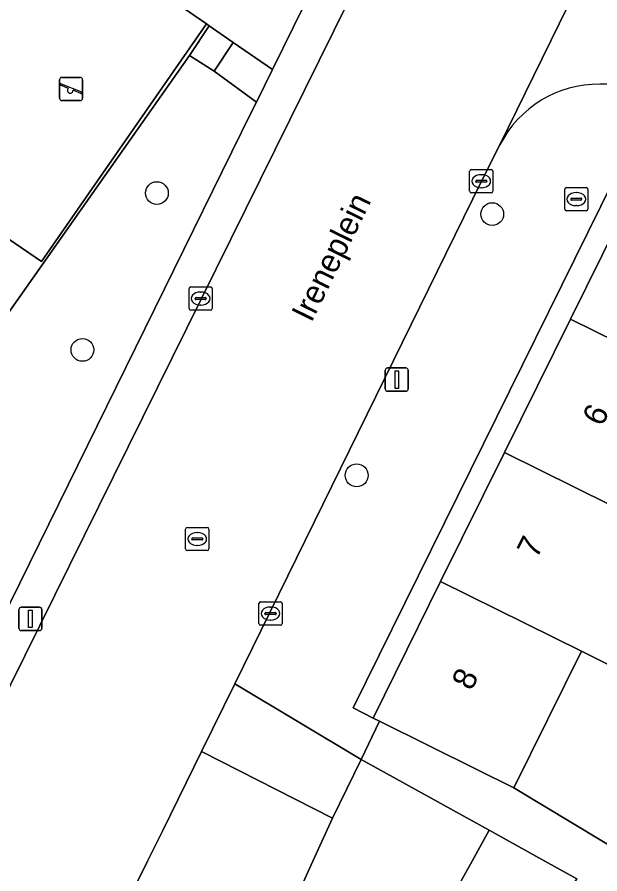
# Model space of a CAD drawing. Extents: x 160102 to 160934, y 382045 to 382923.
# Drawn here: x 160306.31 to 160331.35, y 382249.45 to 382286.24 of the extents above; entities that cross this region are included whole.
import ezdxf

# ---------------------------------------------------------------- set-up
doc = ezdxf.new("R2010")
doc.units = 0
for name, color, linetype in [('IMGEO_Boom', 7, 'Continuous'), ('IMGEO_Brandkraan', 7, 'Continuous'), ('IMGEO_Erf', 7, 'Continuous'), ('IMGEO_Groenvoorziening', 7, 'Continuous'), ('IMGEO_Hek', 7, 'Continuous'), ('IMGEO_Kolk', 7, 'Continuous'), ('IMGEO_Lichtmast', 7, 'Continuous'), ('IMGEO_Openbare_ruimte_label', 7, 'Continuous'), ('IMGEO_Pand', 7, 'Continuous'), ('IMGEO_Pand_nummerreeks', 7, 'Continuous'), ('IMGEO_Rijbaan_lokaal_open', 7, 'Continuous'), ('IMGEO_Rioolput', 7, 'Continuous'), ('IMGEO_Speelvoorziening', 7, 'Continuous'), ('IMGEO_Terreindeel_open', 7, 'Continuous'), ('IMGEO_Terreindeel_zand', 7, 'Continuous'), ('IMGEO_Voetpad_open', 7, 'Continuous')]:
    doc.layers.add(name, color=color, linetype=linetype)

msp = doc.modelspace()

# ---------------------------------------------------------------- linework, layer by layer
at = {"layer": 'IMGEO_Boom'}
for centre in [(160312.316, 382278.685), (160326.723, 382277.781), (160309.117, 382271.95), (160320.897, 382266.562)]:
    msp.add_circle(centre, 0.489, dxfattribs=at)
at = {"layer": 'IMGEO_Brandkraan'}
for p, q in [((160329.833, 382277.998), (160329.833, 382278.85)), ((160329.908, 382278.924), (160330.76, 382278.924)), ((160330.834, 382278.85), (160330.834, 382277.998)), ((160330.092, 382278.418), (160330.092, 382278.43)), ((160330.135, 382278.467), (160330.533, 382278.467)), ((160330.321, 382278.704), (160330.346, 382278.704)), ((160330.576, 382278.43), (160330.576, 382278.418)), ((160330.53, 382278.381), (160330.132, 382278.381)), ((160330.344, 382278.144), (160330.319, 382278.144)), ((160330.76, 382277.924), (160329.908, 382277.924))]:
    msp.add_line(p, q, dxfattribs=at)
for points in [[(160329.833, 382277.998), (160329.833, 382278.85)], [(160329.908, 382278.924), (160330.76, 382278.924)], [(160330.834, 382278.85), (160330.834, 382277.998)], [(160330.76, 382277.924), (160329.908, 382277.924)]]:
    msp.add_lwpolyline(points, dxfattribs=at)
for centre, radius, start, end in [((160329.91, 382278.848), 0.0765, 91.552, 178.448), ((160329.91, 382278.848), 0.0765, 91.552, 178.448), ((160330.758, 382278.848), 0.0765, 1.552, 88.448), ((160330.758, 382278.848), 0.0765, 1.552, 88.448), ((160330.132, 382278.427), 0.0403, 85.8775, 175.7526), ((160330.129, 382278.417), 0.0366, 178.938, 274.7102), ((160330.533, 382278.424), 0.043, 264.8664, 352.4533), ((160330.537, 382278.429), 0.0386, 1.7309, 96.639), ((160329.91, 382278), 0.0765, 181.552, 268.448), ((160329.91, 382278), 0.0765, 181.552, 268.448), ((160330.758, 382278), 0.0765, 271.552, 358.448), ((160330.758, 382278), 0.0765, 271.552, 358.448)]:
    msp.add_arc(centre, radius, start, end, dxfattribs=at)
for centre, major_axis, ratio, start_param, end_param in [((160330.32, 382278.424), (-0.387, 0.002), 0.722429, 4.712389, 7.853982), ((160330.345, 382278.424), (-0.39, 0.002), 0.717154, 1.570796, 4.712389)]:
    msp.add_ellipse(centre, major_axis=major_axis, ratio=ratio, start_param=start_param, end_param=end_param, dxfattribs=at)
at = {"layer": 'IMGEO_Erf'}
for points in [[(160331.943, 382279.258), (160320.744, 382256.583), (160321.607, 382256.138), (160324.506, 382261.998), (160327.247, 382267.537), (160330.086, 382273.276), (160332.834, 382278.83)], [(160344.573, 382264.055), (160346.825, 382262.699), (160347.932, 382264.399), (160345.187, 382266.044), (160346.433, 382268.124), (160345.681, 382268.574), (160347.132, 382270.997), (160341.955, 382274.034), (160339.307, 382268.679), (160336.13, 382270.285), (160333.29, 382264.546), (160336.114, 382263.173), (160333.364, 382257.616), (160330.55, 382259.008), (160327.651, 382253.148), (160335.212, 382248.593), (160337.408, 382252.152), (160339.743, 382250.711), (160342.7, 382255.846), (160340.447, 382257.203), (160342.21, 382260.131)]]:
    msp.add_lwpolyline(points, close=True, dxfattribs=at)
at = {"layer": 'IMGEO_Groenvoorziening'}
for points in [[(160319.293, 382304.975), (160314.551, 382308.426), (160312.378, 382305.439), (160310.024, 382302.204), (160317.079, 382297.026), (160311.009, 382288.334), (160313.953, 382286.29), (160314.443, 382285.95), (160314.569, 382285.862), (160315.595, 382285.149), (160317.281, 382283.992), (160325.406, 382300.504)], [(160297.248, 382282.645), (160304.236, 382292.65), (160301.765, 382294.341), (160308.267, 382303.482), (160304.682, 382306.09), (160301.959, 382302.247), (160300.173, 382299.793), (160295.749, 382293.643), (160288.929, 382284.04), (160286.328, 382280.377), (160302.677, 382268.897), (160305.902, 382273.485), (160313.714, 382284.598), (160314.569, 382285.862), (160314.443, 382285.95), (160307.36, 382275.744)], [(160316.372, 382282.146), (160316.593, 382282.595), (160314.77, 382283.916), (160313.714, 382284.598), (160305.902, 382273.485), (160302.677, 382268.897), (160302.807, 382268.801), (160304.677, 382267.418), (160299.528, 382260.025), (160298.448, 382258.582), (160303.135, 382255.246), (160303.944, 382256.89)]]:
    msp.add_lwpolyline(points, close=True, dxfattribs=at)
at = {"layer": 'IMGEO_Hek'}
for points in [[(160314.569, 382285.862), (160313.953, 382286.29)], [(160315.595, 382285.149), (160314.569, 382285.862)], [(160313.714, 382284.598), (160305.902, 382273.485)], [(160314.77, 382283.916), (160313.714, 382284.598)]]:
    msp.add_lwpolyline(points, dxfattribs=at)
at = {"layer": 'IMGEO_Kolk'}
for p, q in [((160325.752, 382278.768), (160325.752, 382279.62)), ((160325.827, 382279.694), (160326.679, 382279.694)), ((160326.753, 382279.62), (160326.753, 382278.768)), ((160326.011, 382279.188), (160326.011, 382279.2)), ((160326.449, 382279.151), (160326.051, 382279.151)), ((160326.054, 382279.237), (160326.452, 382279.237)), ((160326.24, 382279.474), (160326.265, 382279.474)), ((160326.495, 382279.2), (160326.495, 382279.188)), ((160326.263, 382278.914), (160326.238, 382278.914)), ((160326.679, 382278.694), (160325.827, 382278.694)), ((160313.696, 382273.728), (160313.696, 382274.58)), ((160313.771, 382274.654), (160314.623, 382274.654)), ((160314.184, 382274.434), (160314.209, 382274.434)), ((160314.697, 382274.58), (160314.697, 382273.728)), ((160313.955, 382274.148), (160313.955, 382274.16)), ((160314.393, 382274.111), (160313.995, 382274.111)), ((160313.998, 382274.197), (160314.396, 382274.197)), ((160314.439, 382274.16), (160314.439, 382274.148)), ((160314.623, 382273.654), (160313.771, 382273.654)), ((160314.207, 382273.874), (160314.182, 382273.874)), ((160316.773, 382261.127), (160317.625, 382261.127)), ((160316.698, 382260.201), (160316.698, 382261.053)), ((160317.186, 382260.907), (160317.211, 382260.907)), ((160317.699, 382261.053), (160317.699, 382260.201)), ((160316.957, 382260.621), (160316.957, 382260.633)), ((160317.395, 382260.584), (160316.997, 382260.584)), ((160317, 382260.67), (160317.398, 382260.67)), ((160317.441, 382260.633), (160317.441, 382260.621)), ((160317.625, 382260.127), (160316.773, 382260.127)), ((160317.209, 382260.347), (160317.184, 382260.347))]:
    msp.add_line(p, q, dxfattribs=at)
for points in [[(160325.752, 382278.768), (160325.752, 382279.62)], [(160325.827, 382279.694), (160326.679, 382279.694)], [(160326.753, 382279.62), (160326.753, 382278.768)], [(160326.679, 382278.694), (160325.827, 382278.694)], [(160313.696, 382273.728), (160313.696, 382274.58)], [(160313.771, 382274.654), (160314.623, 382274.654)], [(160314.697, 382274.58), (160314.697, 382273.728)], [(160314.623, 382273.654), (160313.771, 382273.654)], [(160316.773, 382261.127), (160317.625, 382261.127)], [(160316.698, 382260.201), (160316.698, 382261.053)], [(160317.699, 382261.053), (160317.699, 382260.201)], [(160317.625, 382260.127), (160316.773, 382260.127)]]:
    msp.add_lwpolyline(points, dxfattribs=at)
for centre, radius, start, end in [((160325.829, 382279.618), 0.0765, 91.552, 178.448), ((160325.829, 382279.618), 0.0765, 91.552, 178.448), ((160326.677, 382279.618), 0.0765, 1.552, 88.448), ((160326.677, 382279.618), 0.0765, 1.552, 88.448), ((160326.051, 382279.197), 0.0403, 85.8775, 175.7526), ((160326.048, 382279.187), 0.0366, 178.938, 274.7102), ((160326.452, 382279.194), 0.043, 264.8664, 352.4533), ((160326.456, 382279.199), 0.0386, 1.7309, 96.639), ((160325.829, 382278.77), 0.0765, 181.552, 268.448), ((160325.829, 382278.77), 0.0765, 181.552, 268.448), ((160326.677, 382278.77), 0.0765, 271.552, 358.448), ((160326.677, 382278.77), 0.0765, 271.552, 358.448), ((160313.773, 382274.578), 0.0765, 91.552, 178.448), ((160313.773, 382274.578), 0.0765, 91.552, 178.448), ((160314.621, 382274.578), 0.0765, 1.552, 88.448), ((160314.621, 382274.578), 0.0765, 1.552, 88.448), ((160313.995, 382274.157), 0.0403, 85.8775, 175.7526), ((160313.992, 382274.147), 0.0366, 178.938, 274.7102), ((160314.396, 382274.154), 0.043, 264.8664, 352.4533), ((160314.4, 382274.159), 0.0386, 1.7309, 96.639), ((160313.773, 382273.73), 0.0765, 181.552, 268.448), ((160313.773, 382273.73), 0.0765, 181.552, 268.448), ((160314.621, 382273.73), 0.0765, 271.552, 358.448), ((160314.621, 382273.73), 0.0765, 271.552, 358.448), ((160316.775, 382261.051), 0.0765, 91.552, 178.448), ((160316.775, 382261.051), 0.0765, 91.552, 178.448), ((160317.623, 382261.051), 0.0765, 1.552, 88.448), ((160317.623, 382261.051), 0.0765, 1.552, 88.448), ((160316.997, 382260.63), 0.0403, 85.8775, 175.7526), ((160316.994, 382260.62), 0.0366, 178.938, 274.7102), ((160317.398, 382260.627), 0.043, 264.8664, 352.4533), ((160317.402, 382260.632), 0.0386, 1.7309, 96.639), ((160316.775, 382260.203), 0.0765, 181.552, 268.448), ((160316.775, 382260.203), 0.0765, 181.552, 268.448), ((160317.623, 382260.203), 0.0765, 271.552, 358.448), ((160317.623, 382260.203), 0.0765, 271.552, 358.448)]:
    msp.add_arc(centre, radius, start, end, dxfattribs=at)
for centre, major_axis, ratio, start_param, end_param in [((160326.239, 382279.194), (-0.387, 0.002), 0.722429, 4.712389, 7.853982), ((160326.264, 382279.194), (-0.39, 0.002), 0.717154, 1.570796, 4.712389), ((160314.183, 382274.154), (-0.387, 0.002), 0.722429, 4.712389, 7.853982), ((160314.208, 382274.154), (-0.39, 0.002), 0.717154, 1.570796, 4.712389), ((160317.185, 382260.627), (-0.387, 0.002), 0.722429, 4.712389, 7.853982), ((160317.21, 382260.627), (-0.39, 0.002), 0.717154, 1.570796, 4.712389)]:
    msp.add_ellipse(centre, major_axis=major_axis, ratio=ratio, start_param=start_param, end_param=end_param, dxfattribs=at)
at = {"layer": 'IMGEO_Lichtmast'}
for p, q in [((160322.127, 382270.273), (160322.127, 382271.073)), ((160322.127, 382271.073), (160322.127, 382270.273)), ((160322.227, 382271.173), (160323.017, 382271.173)), ((160323.017, 382271.173), (160322.227, 382271.173)), ((160323.117, 382271.073), (160323.117, 382270.273)), ((160323.117, 382270.273), (160323.117, 382271.073)), ((160323.017, 382270.173), (160322.227, 382270.173)), ((160322.227, 382270.173), (160323.017, 382270.173)), ((160306.387, 382259.997), (160306.387, 382260.797)), ((160306.387, 382260.797), (160306.387, 382259.997)), ((160306.487, 382260.897), (160307.277, 382260.897)), ((160307.277, 382260.897), (160306.487, 382260.897)), ((160307.377, 382260.797), (160307.377, 382259.997)), ((160307.377, 382259.997), (160307.377, 382260.797)), ((160307.277, 382259.897), (160306.487, 382259.897)), ((160306.487, 382259.897), (160307.277, 382259.897))]:
    msp.add_line(p, q, dxfattribs=at)
for points in [[(160322.547, 382271.048), (160322.697, 382271.048), (160322.697, 382270.298), (160322.547, 382270.298), (160322.547, 382271.048)], [(160306.807, 382260.772), (160306.957, 382260.772), (160306.957, 382260.022), (160306.807, 382260.022), (160306.807, 382260.772)]]:
    msp.add_lwpolyline(points, dxfattribs=at)
for centre, start, end in [((160322.227, 382271.073), 90, 180), ((160322.227, 382271.073), 90, 180), ((160323.017, 382271.073), 0, 90), ((160323.017, 382271.073), 360, 90), ((160322.227, 382270.273), 180, 270), ((160322.227, 382270.273), 180, 270), ((160323.017, 382270.273), 270, 0), ((160323.017, 382270.273), 270, 0), ((160306.487, 382260.797), 90, 180), ((160306.487, 382260.797), 90, 180), ((160307.277, 382260.797), 0, 90), ((160307.277, 382260.797), 360, 90), ((160306.487, 382259.997), 180, 270), ((160306.487, 382259.997), 180, 270), ((160307.277, 382259.997), 270, 0), ((160307.277, 382259.997), 270, 0)]:
    msp.add_arc(centre, 0.1, start, end, dxfattribs=at)
at = {"layer": 'IMGEO_Pand'}
for points in [[(160338.878, 382275.84), (160332.834, 382278.83), (160330.086, 382273.276), (160336.13, 382270.285), (160339.307, 382268.679), (160341.955, 382274.034), (160342.068, 382274.262)], [(160336.13, 382270.285), (160330.086, 382273.276), (160327.247, 382267.537), (160333.29, 382264.546)], [(160333.29, 382264.546), (160327.247, 382267.537), (160324.506, 382261.998), (160330.55, 382259.008), (160333.364, 382257.616), (160336.114, 382263.173)], [(160324.506, 382261.998), (160321.607, 382256.138), (160321.884, 382256.001), (160326.089, 382253.921), (160327.651, 382253.148), (160330.55, 382259.008)], [(160323.812, 382246.308), (160325.183, 382248.784), (160325.857, 382250), (160326.589, 382251.322), (160325.475, 382251.94), (160321.096, 382254.355), (160319.853, 382251.839), (160319.021, 382250), (160313.06, 382236.826), (160317.268, 382234.495)], [(160326.589, 382251.322), (160325.857, 382250), (160325.183, 382248.784), (160328.942, 382246.703), (160330.284, 382249.125), (160330.349, 382249.241), (160328.978, 382250)]]:
    msp.add_lwpolyline(points, close=True, dxfattribs=at)
at = {"layer": 'IMGEO_Rijbaan_lokaal_open'}
for points in [[(160328.146, 382302.359), (160327.485, 382300.988), (160303.491, 382252.472)], [(160326.263, 382279.198), (160327.052, 382280.751), (160333.608, 382294.147)], [(160333.608, 382294.147), (160327.052, 382280.751)], [(160307.928, 382242.026), (160311.913, 382250), (160312.565, 382251.304), (160314.231, 382254.699), (160315.659, 382257.61), (160326.263, 382279.198)]]:
    msp.add_lwpolyline(points, dxfattribs=at)
for centre, radius, start, end in [((160331.295, 382278.611), 4.752, 89.3956, 153.2398), ((160331.409, 382277.236), 6.127, 64.2952, 90.6026)]:
    msp.add_arc(centre, radius, start, end, dxfattribs=at)
at = {"layer": 'IMGEO_Rioolput'}
for p, q in [((160313.552, 382263.403), (160313.552, 382264.255)), ((160313.627, 382264.329), (160314.479, 382264.329)), ((160314.04, 382264.109), (160314.065, 382264.109)), ((160314.553, 382264.255), (160314.553, 382263.403)), ((160313.811, 382263.823), (160313.811, 382263.835)), ((160314.249, 382263.786), (160313.851, 382263.786)), ((160313.854, 382263.872), (160314.252, 382263.872)), ((160314.295, 382263.835), (160314.295, 382263.823)), ((160314.479, 382263.329), (160313.627, 382263.329)), ((160314.063, 382263.549), (160314.038, 382263.549))]:
    msp.add_line(p, q, dxfattribs=at)
for points in [[(160313.552, 382263.403), (160313.552, 382264.255)], [(160313.627, 382264.329), (160314.479, 382264.329)], [(160314.553, 382264.255), (160314.553, 382263.403)], [(160314.479, 382263.329), (160313.627, 382263.329)]]:
    msp.add_lwpolyline(points, dxfattribs=at)
for centre, radius, start, end in [((160313.629, 382264.253), 0.0765, 91.552, 178.448), ((160313.629, 382264.253), 0.0765, 91.552, 178.448), ((160314.477, 382264.253), 0.0765, 1.552, 88.448), ((160314.477, 382264.253), 0.0765, 1.552, 88.448), ((160313.851, 382263.832), 0.0403, 85.8775, 175.7526), ((160313.848, 382263.822), 0.0366, 178.938, 274.7102), ((160314.252, 382263.829), 0.043, 264.8664, 352.4533), ((160314.256, 382263.834), 0.0386, 1.7309, 96.639), ((160313.629, 382263.405), 0.0765, 181.552, 268.448), ((160313.629, 382263.405), 0.0765, 181.552, 268.448), ((160314.477, 382263.405), 0.0765, 271.552, 358.448), ((160314.477, 382263.405), 0.0765, 271.552, 358.448)]:
    msp.add_arc(centre, radius, start, end, dxfattribs=at)
for centre, major_axis, ratio, start_param, end_param in [((160314.039, 382263.829), (-0.387, 0.002), 0.722429, 4.712389, 7.853982), ((160314.064, 382263.829), (-0.39, 0.002), 0.717154, 1.570796, 4.712389)]:
    msp.add_ellipse(centre, major_axis=major_axis, ratio=ratio, start_param=start_param, end_param=end_param, dxfattribs=at)
at = {"layer": 'IMGEO_Speelvoorziening'}
for p, q in [((160308.134, 382282.754), (160308.134, 382283.554)), ((160308.134, 382283.554), (160308.134, 382282.754)), ((160308.234, 382283.654), (160309.024, 382283.654)), ((160309.024, 382283.654), (160308.234, 382283.654)), ((160309.124, 382283.554), (160309.124, 382282.754)), ((160309.124, 382282.754), (160309.124, 382283.554)), ((160308.517, 382283.182), (160308.178, 382283.319)), ((160308.203, 382283.379), (160309.079, 382283.026)), ((160309.055, 382282.966), (160308.715, 382283.103)), ((160309.024, 382282.654), (160308.234, 382282.654)), ((160308.234, 382282.654), (160309.024, 382282.654))]:
    msp.add_line(p, q, dxfattribs=at)
for centre, radius, start, end in [((160308.234, 382283.554), 0.1, 90, 180), ((160308.234, 382283.554), 0.1, 90, 180), ((160309.024, 382283.554), 0.1, 0, 90), ((160309.024, 382283.554), 0.1, 360, 90), ((160308.191, 382283.349), 0.0327, 68.078, 248.078), ((160308.596, 382283.092), 0.12, 130.9928, 5.1632), ((160309.067, 382282.996), 0.0327, 248.078, 68.078), ((160308.234, 382282.754), 0.1, 180, 270), ((160308.234, 382282.754), 0.1, 180, 270), ((160309.024, 382282.754), 0.1, 270, 0), ((160309.024, 382282.754), 0.1, 270, 0)]:
    msp.add_arc(centre, radius, start, end, dxfattribs=at)
at = {"layer": 'IMGEO_Terreindeel_open'}
msp.add_lwpolyline([(160315.595, 382285.149), (160314.569, 382285.862), (160313.714, 382284.598), (160314.77, 382283.916)], close=True, dxfattribs=at)
at = {"layer": 'IMGEO_Terreindeel_zand'}
msp.add_lwpolyline([(160317.079, 382297.026), (160310.024, 382302.204), (160308.758, 382303.125), (160308.267, 382303.482), (160301.765, 382294.341), (160304.236, 382292.65), (160297.248, 382282.645), (160307.36, 382275.744), (160314.443, 382285.95), (160313.953, 382286.29), (160311.009, 382288.334)], close=True, dxfattribs=at)
at = {"layer": 'IMGEO_Voetpad_open'}
for points in [[(160331.921, 382316.994), (160329.555, 382312.339), (160329.965, 382311.967), (160330.322, 382311.291), (160330.409, 382310.531), (160330.185, 382309.731), (160325.576, 382300.38), (160325.406, 382300.504), (160317.281, 382283.992), (160316.593, 382282.595), (160316.372, 382282.146), (160303.944, 382256.89), (160303.135, 382255.246), (160302.12, 382253.297)], [(160303.491, 382252.472), (160327.485, 382300.988)], [(160327.052, 382280.751), (160326.263, 382279.198), (160315.659, 382257.61), (160321.096, 382254.355), (160321.884, 382256.001), (160321.607, 382256.138), (160320.744, 382256.583), (160331.943, 382279.258)], [(160335.212, 382248.593), (160327.651, 382253.148), (160326.089, 382253.921), (160321.884, 382256.001), (160321.096, 382254.355), (160325.475, 382251.94), (160326.589, 382251.322), (160328.978, 382250), (160330.349, 382249.241), (160330.284, 382249.125), (160340.126, 382243.273)], [(160289.789, 382189.653), (160292.022, 382194.257), (160294.11, 382198.563), (160296.207, 382202.887), (160298.584, 382207.79), (160299.069, 382208.718), (160306.947, 382224.801), (160308.347, 382227.725), (160310.692, 382232.625), (160312.243, 382235.532), (160313.06, 382236.826), (160319.021, 382250), (160319.853, 382251.839), (160314.231, 382254.699), (160312.565, 382251.304), (160311.913, 382250), (160307.928, 382242.026)]]:
    msp.add_lwpolyline(points, dxfattribs=at)
for points in [[(160317.281, 382283.992), (160315.595, 382285.149), (160314.77, 382283.916), (160316.593, 382282.595)], [(160321.096, 382254.355), (160315.659, 382257.61), (160314.231, 382254.699), (160319.853, 382251.839)]]:
    msp.add_lwpolyline(points, close=True, dxfattribs=at)
for centre, radius, start, end in [((160331.295, 382278.611), 4.752, 89.3956, 153.2398), ((160331.409, 382277.236), 6.127, 64.2952, 90.6026)]:
    msp.add_arc(centre, radius, start, end, dxfattribs=at)

# ---------------------------------------------------------------- texts
at = {"layer": 'IMGEO_Openbare_ruimte_label'}
msp.add_text('Ireneplein', height=1, rotation=63.8195, dxfattribs=at).set_placement((160318.955, 382273.091))
at = {"layer": 'IMGEO_Pand_nummerreeks'}
for s, rotation, p in [('6', 63.6785, (160331.441, 382268.62)), ('7', 63.6785, (160328.634, 382262.947)), ('8', 63.6758, (160325.831, 382257.276))]:
    msp.add_text(s, height=1, rotation=rotation, dxfattribs=at).set_placement(p)

doc.saveas('drawing.dxf')
